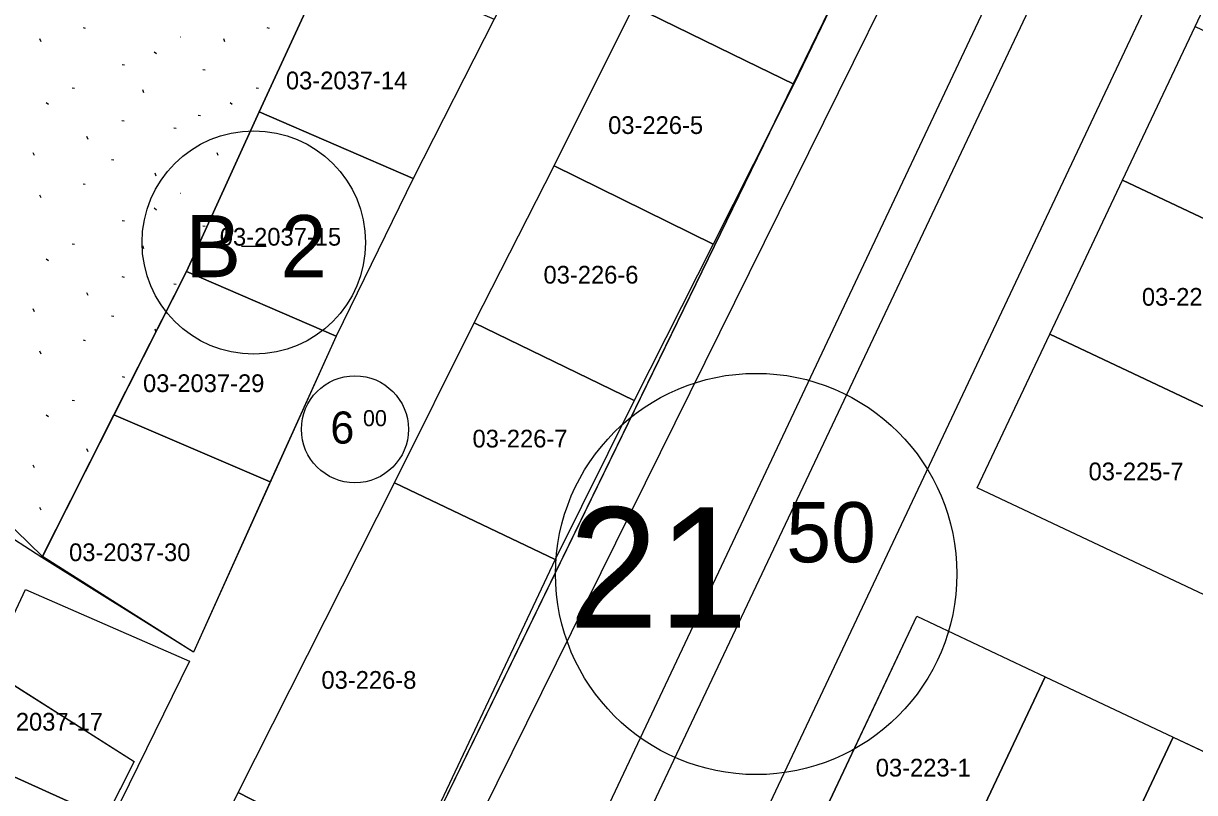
# Model space of a CAD drawing. Extents: x 413946 to 415528, y 4453939 to 4454944.
# Drawn here: x 414204.1 to 414270.2, y 4454360.3 to 4454403.7 of the extents above; entities that cross this region are included whole.
import ezdxf

# ---------------------------------------------------------------- set-up
doc = ezdxf.new("R2010")
doc.units = 0
for name, color, linetype in [('0_KADASTRO', 7, 'Continuous'), ('Level 27', 7, 'Continuous'), ('Level 28', 7, 'Continuous'), ('Level 41', 7, 'Continuous'), ('Level 54', 7, 'Continuous'), ('Level 62', 7, 'Continuous'), ('SEMBOL', 7, 'Continuous'), ('SNR_FONKSIYON', 7, 'Continuous')]:
    doc.layers.add(name, color=color, linetype=linetype)

msp = doc.modelspace()

# ---------------------------------------------------------------- linework, layer by layer
at = {"layer": '0_KADASTRO'}
for points in [[(414171.31, 4454413.36), (414183.07, 4454442), (414206.93, 4454433.98), (414230.64, 4454426.01), (414230.44, 4454425.59), (414230.371, 4454425.45), (414226.09, 4454416.74), (414221.64, 4454407.87), (414217.44, 4454398.74), (414213.33, 4454389.73), (414209.245, 4454381.65), (414205.21, 4454373.66), (414187.97, 4454390.46)], [(414238.562, 4454404.691), (414242.811, 4454413.621), (414250.791, 4454409.854), (414251.921, 4454409.32), (414247.58, 4454400.291), (414244.877, 4454401.61)], [(414217.44, 4454398.74), (414221.64, 4454407.87), (414230.68, 4454403.95), (414226.11, 4454394.98)], [(414234.072, 4454395.694), (414238.562, 4454404.691), (414244.877, 4454401.61), (414247.58, 4454400.291), (414243.03, 4454391.264)], [(414266.102, 4454394.873), (414270.199, 4454403.545), (414283.306, 4454397.363), (414279.209, 4454388.692)], [(414213.33, 4454389.73), (414217.44, 4454398.74), (414226.11, 4454394.98), (414221.77, 4454386.08)], [(414229.553, 4454386.827), (414234.072, 4454395.694), (414243.03, 4454391.264), (414238.572, 4454382.446)], [(414262.015, 4454386.191), (414266.102, 4454394.873), (414279.209, 4454388.692), (414275.122, 4454380.01)], [(414209.245, 4454381.65), (414213.33, 4454389.73), (414221.77, 4454386.08), (414218.059, 4454377.859)], [(414225.063, 4454377.819), (414229.553, 4454386.827), (414238.572, 4454382.446), (414234.132, 4454373.488)], [(414257.918, 4454377.519), (414262.015, 4454386.191), (414275.122, 4454380.01), (414271.025, 4454371.338)], [(414205.21, 4454373.66), (414209.245, 4454381.65), (414218.059, 4454377.859), (414213.73, 4454368.26)], [(414216.258, 4454360.342), (414225.063, 4454377.819), (414234.132, 4454373.488), (414225.652, 4454355.518)], [(414200.03, 4454362.84), (414202.15, 4454367.32), (414204.26, 4454371.79), (414213.5, 4454367.76), (414209.12, 4454358.82), (414208.77, 4454358.9)], [(414248.548, 4454357.64), (414254.515, 4454370.289), (414261.745, 4454366.877), (414255.778, 4454354.227)], [(414255.778, 4454354.227), (414261.745, 4454366.877), (414268.975, 4454363.464), (414263.008, 4454350.815)], [(414263.008, 4454350.815), (414268.975, 4454363.464), (414277.11, 4454359.633), (414270.138, 4454347.453)], [(414195.73, 4454353.76), (414200.03, 4454362.84), (414208.77, 4454358.9), (414204.26, 4454349.99)], [(414211.604, 4454350.996), (414216.258, 4454360.342), (414225.652, 4454355.518), (414221.251, 4454346.49)]]:
    msp.add_lwpolyline(points, close=True, dxfattribs=at)
at = {"layer": 'Level 27'}
for p, q in [((414234.072, 4454395.694), (414238.562, 4454404.691)), ((414230.68, 4454403.95), (414226.11, 4454394.98)), ((414229.553, 4454386.827), (414234.072, 4454395.694)), ((414226.11, 4454394.98), (414221.77, 4454386.08)), ((414225.063, 4454377.819), (414229.553, 4454386.827)), ((414221.77, 4454386.08), (414213.727, 4454368.263)), ((414216.258, 4454360.342), (414225.063, 4454377.819)), ((414210.386, 4454362.093), (414204.26, 4454349.99)), ((414211.604, 4454350.996), (414216.258, 4454360.342))]:
    msp.add_line(p, q, dxfattribs=at)
at = {"layer": 'Level 28'}
for p, q in [((414254.882, 4454415.406), (414217.052, 4454337.649)), ((414266.102, 4454394.873), (414270.199, 4454403.545)), ((414262.015, 4454386.191), (414266.102, 4454394.873)), ((414257.918, 4454377.519), (414262.015, 4454386.191)), ((414205.183, 4454373.606), (414195.386, 4454379.904)), ((414271.025, 4454371.338), (414257.918, 4454377.519)), ((414213.727, 4454368.263), (414205.183, 4454373.606)), ((414248.548, 4454357.64), (414254.515, 4454370.289)), ((414254.515, 4454370.289), (414261.745, 4454366.877)), ((414202.15, 4454367.32), (414210.386, 4454362.093)), ((414261.745, 4454366.877), (414268.975, 4454363.464)), ((414268.975, 4454363.464), (414277.11, 4454359.633))]:
    msp.add_line(p, q, dxfattribs=at)
at = {"layer": 'Level 41'}
for p, q in [((414207.504, 4454403.479), (414207.63, 4454403.454)), ((414207.504, 4454403.479), (414207.63, 4454403.454)), ((414217.872, 4454403.479), (414217.998, 4454403.454)), ((414217.872, 4454403.479), (414217.998, 4454403.454)), ((414205.139, 4454402.684), (414205.074, 4454402.846)), ((414205.139, 4454402.684), (414205.074, 4454402.846)), ((414212.988, 4454402.954), (414212.996, 4454402.952)), ((414212.988, 4454402.954), (414212.996, 4454402.952)), ((414215.507, 4454402.684), (414215.442, 4454402.846)), ((414215.507, 4454402.684), (414215.442, 4454402.846)), ((414211.513, 4454402.115), (414211.64, 4454402.016)), ((414211.513, 4454402.115), (414211.64, 4454402.016)), ((414209.719, 4454401.41), (414209.845, 4454401.386)), ((414209.719, 4454401.41), (414209.845, 4454401.386)), ((414214.267, 4454401.116), (414214.393, 4454401.093)), ((414214.267, 4454401.116), (414214.393, 4454401.093)), ((414206.899, 4454400.092), (414207.024, 4454400.067)), ((414206.899, 4454400.092), (414207.024, 4454400.067)), ((414217.267, 4454400.092), (414217.392, 4454400.067)), ((414217.267, 4454400.092), (414217.392, 4454400.067)), ((414210.932, 4454399.812), (414210.867, 4454399.975)), ((414210.932, 4454399.812), (414210.867, 4454399.975)), ((414205.424, 4454399.254), (414205.551, 4454399.155)), ((414205.424, 4454399.254), (414205.551, 4454399.155)), ((414215.792, 4454399.254), (414215.919, 4454399.155)), ((414215.792, 4454399.254), (414215.919, 4454399.155)), ((414209.692, 4454398.244), (414209.818, 4454398.221)), ((414209.692, 4454398.244), (414209.818, 4454398.221)), ((414213.997, 4454398.548), (414214.123, 4454398.525)), ((414213.997, 4454398.548), (414214.123, 4454398.525)), ((414212.621, 4454397.835), (414212.747, 4454397.81)), ((414212.621, 4454397.835), (414212.747, 4454397.81)), ((414207.789, 4454397.175), (414207.723, 4454397.338)), ((414207.789, 4454397.175), (414207.723, 4454397.338)), ((414204.758, 4454396.261), (414204.693, 4454396.424)), ((414204.758, 4454396.261), (414204.693, 4454396.424)), ((414215.126, 4454396.261), (414215.061, 4454396.424)), ((414215.126, 4454396.261), (414215.061, 4454396.424)), ((414209.108, 4454396.04), (414209.234, 4454396.017)), ((414209.108, 4454396.04), (414209.234, 4454396.017)), ((414211.63, 4454395.111), (414211.566, 4454395.273)), ((414211.63, 4454395.111), (414211.566, 4454395.273)), ((414207.504, 4454394.673), (414207.63, 4454394.648)), ((414207.504, 4454394.673), (414207.63, 4454394.648)), ((414212.988, 4454394.148), (414212.996, 4454394.146)), ((414212.988, 4454394.148), (414212.996, 4454394.146)), ((414205.139, 4454393.878), (414205.074, 4454394.04)), ((414205.139, 4454393.878), (414205.074, 4454394.04)), ((414211.513, 4454393.309), (414211.64, 4454393.21)), ((414211.513, 4454393.309), (414211.64, 4454393.21)), ((414209.719, 4454392.604), (414209.845, 4454392.58)), ((414209.719, 4454392.604), (414209.845, 4454392.58)), ((414214.267, 4454392.31), (414214.393, 4454392.287)), ((414214.267, 4454392.31), (414214.393, 4454392.287)), ((414206.899, 4454391.286), (414207.024, 4454391.261)), ((414206.899, 4454391.286), (414207.024, 4454391.261)), ((414210.932, 4454391.006), (414210.867, 4454391.169)), ((414210.932, 4454391.006), (414210.867, 4454391.169)), ((414205.424, 4454390.448), (414205.551, 4454390.349)), ((414205.424, 4454390.448), (414205.551, 4454390.349)), ((414209.692, 4454389.438), (414209.818, 4454389.415)), ((414209.692, 4454389.438), (414209.818, 4454389.415)), ((414212.621, 4454389.029), (414212.747, 4454389.004)), ((414212.621, 4454389.029), (414212.747, 4454389.004)), ((414207.789, 4454388.369), (414207.723, 4454388.532)), ((414207.789, 4454388.369), (414207.723, 4454388.532)), ((414204.758, 4454387.455), (414204.693, 4454387.618)), ((414204.758, 4454387.455), (414204.693, 4454387.618)), ((414209.108, 4454387.234), (414209.234, 4454387.211)), ((414209.108, 4454387.234), (414209.234, 4454387.211)), ((414211.617, 4454386.339), (414211.566, 4454386.467)), ((414211.617, 4454386.339), (414211.566, 4454386.467)), ((414207.504, 4454385.867), (414207.63, 4454385.842)), ((414207.504, 4454385.867), (414207.63, 4454385.842)), ((414205.139, 4454385.072), (414205.074, 4454385.234)), ((414205.139, 4454385.072), (414205.074, 4454385.234)), ((414209.719, 4454383.798), (414209.845, 4454383.774)), ((414209.719, 4454383.798), (414209.845, 4454383.774)), ((414206.899, 4454382.48), (414207.024, 4454382.455)), ((414206.899, 4454382.48), (414207.024, 4454382.455)), ((414205.424, 4454381.642), (414205.551, 4454381.543)), ((414205.424, 4454381.642), (414205.551, 4454381.543)), ((414207.789, 4454379.563), (414207.723, 4454379.726)), ((414207.789, 4454379.563), (414207.723, 4454379.726)), ((414204.758, 4454378.649), (414204.693, 4454378.812)), ((414204.758, 4454378.649), (414204.693, 4454378.812)), ((414205.139, 4454376.266), (414205.074, 4454376.428)), ((414205.139, 4454376.266), (414205.074, 4454376.428))]:
    msp.add_line(p, q, dxfattribs=at)
at = {"layer": 'Level 54'}
for points in [[(414235.16, 4454412.91), (414230.68, 4454403.95), (414226.11, 4454394.98), (414221.77, 4454386.08), (414213.727, 4454368.263), (414205.183, 4454373.606), (414213.33, 4454389.73), (414217.44, 4454398.74), (414221.64, 4454407.87), (414226.09, 4454416.74), (414230.373, 4454425.454), (414239.705, 4454422.241)], [(414304.597, 4454408.535), (414300.5, 4454399.854), (414296.413, 4454391.182), (414292.316, 4454382.5), (414288.219, 4454373.828), (414284.132, 4454365.156), (414271.025, 4454371.338), (414257.918, 4454377.519), (414262.015, 4454386.191), (414266.102, 4454394.873), (414270.199, 4454403.545), (414274.286, 4454412.227), (414278.383, 4454420.898), (414291.49, 4454414.717)], [(414254.882, 4454415.406), (414217.052, 4454337.649), (414187.939, 4454280.898), (414181.581, 4454290.225), (414191.622, 4454309.911), (414195.692, 4454317.883), (414199.782, 4454325.896), (414203.734, 4454334.069), (414207.645, 4454342.163), (414207.069, 4454342.439), (414211.197, 4454351.191), (414211.604, 4454350.996), (414216.258, 4454360.342), (414225.063, 4454377.819), (414229.553, 4454386.827), (414234.072, 4454395.694), (414238.562, 4454404.691), (414242.811, 4454413.621), (414242.324, 4454413.856), (414244.821, 4454419.02)], [(414248.548, 4454357.64), (414254.515, 4454370.289), (414261.745, 4454366.877), (414268.975, 4454363.464), (414277.11, 4454359.633), (414270.138, 4454347.453), (414265.65, 4454339.625), (414244.707, 4454349.505)], [(414195.73, 4454353.76), (414200.03, 4454362.84), (414202.15, 4454367.32), (414210.386, 4454362.093), (414210.386, 4454362.093), (414204.26, 4454349.99), (414200.02, 4454340.89), (414195.65, 4454331.91), (414191.27, 4454322.94), (414186.92, 4454313.93), (414178.013, 4454295.529), (414172.482, 4454303.789), (414178.69, 4454317.76), (414182.75, 4454326.9), (414187.14, 4454335.91), (414191.45, 4454344.73)]]:
    msp.add_lwpolyline(points, close=True, dxfattribs=at)
at = {"layer": 'Level 62'}
for points in [[(414264.669, 4454435.816), (414261.811, 4454423.551), (414190.639, 4454279.59), (414172.552, 4454241.499), (414172.253, 4454241.146)], [(414278.049, 4454435.124), (414275.508, 4454421.834), (414217.12, 4454298.031), (414189.408, 4454238.462), (414170.981, 4454216.536)], [(414271.147, 4454435.481), (414267.359, 4454421.644), (414263.396, 4454410.694), (414261.661, 4454406.271), (414207.864, 4454292.549)], [(414207.917, 4454297.687), (414260.664, 4454409.502), (414265.636, 4454423.352), (414268.735, 4454435.606)]]:
    msp.add_lwpolyline(points, dxfattribs=at)
at = {"layer": 'SEMBOL'}
msp.add_line((414216.433, 4454391.156), (414217.833, 4454391.156), dxfattribs=at)
for centre, radius in [((414217.133, 4454391.364), 6.3), ((414222.835, 4454380.829), 3.017), ((414245.459, 4454372.669), 11.315)]:
    msp.add_circle(centre, radius, dxfattribs=at)
at = {"layer": 'SNR_FONKSIYON'}
for p, q in [((414221.64, 4454407.87), (414217.44, 4454398.74)), ((414217.44, 4454398.74), (414213.33, 4454389.73)), ((414213.33, 4454389.73), (414205.183, 4454373.606))]:
    msp.add_line(p, q, dxfattribs=at)

# ---------------------------------------------------------------- texts
at = {"layer": '0_KADASTRO'}
for s, p in [('03-2037-14', (414218.942, 4454400)), ('03-226-5', (414237.111, 4454397.483)), ('03-2037-15', (414215.216, 4454391.186)), ('03-226-6', (414233.466, 4454389.045)), ('03-225-8', (414267.204, 4454387.798)), ('03-2037-29', (414210.887, 4454382.927)), ('03-226-7', (414229.464, 4454379.803)), ('03-225-7', (414264.197, 4454377.952)), ('03-2037-30', (414206.717, 4454373.394)), ('03-226-8', (414220.945, 4454366.195)), ('03-2037-17', (414201.783, 4454363.836)), ('03-223-1', (414252.198, 4454361.248))]:
    msp.add_text(s, height=1, dxfattribs=at).set_placement(p)
at = {"layer": 'SEMBOL'}
for s, height, p in [('B', 3.5, (414213.288, 4454389.406)), ('2', 3.5, (414218.641, 4454389.406)), ('6', 1.81, (414221.45, 4454380.021)), ('00', 0.9052, (414223.288, 4454381.005)), ('21', 6.7888, (414234.888, 4454369.637)), ('50', 3.3944, (414247.155, 4454373.327))]:
    msp.add_text(s, height=height, dxfattribs=at).set_placement(p)

doc.saveas('drawing.dxf')
